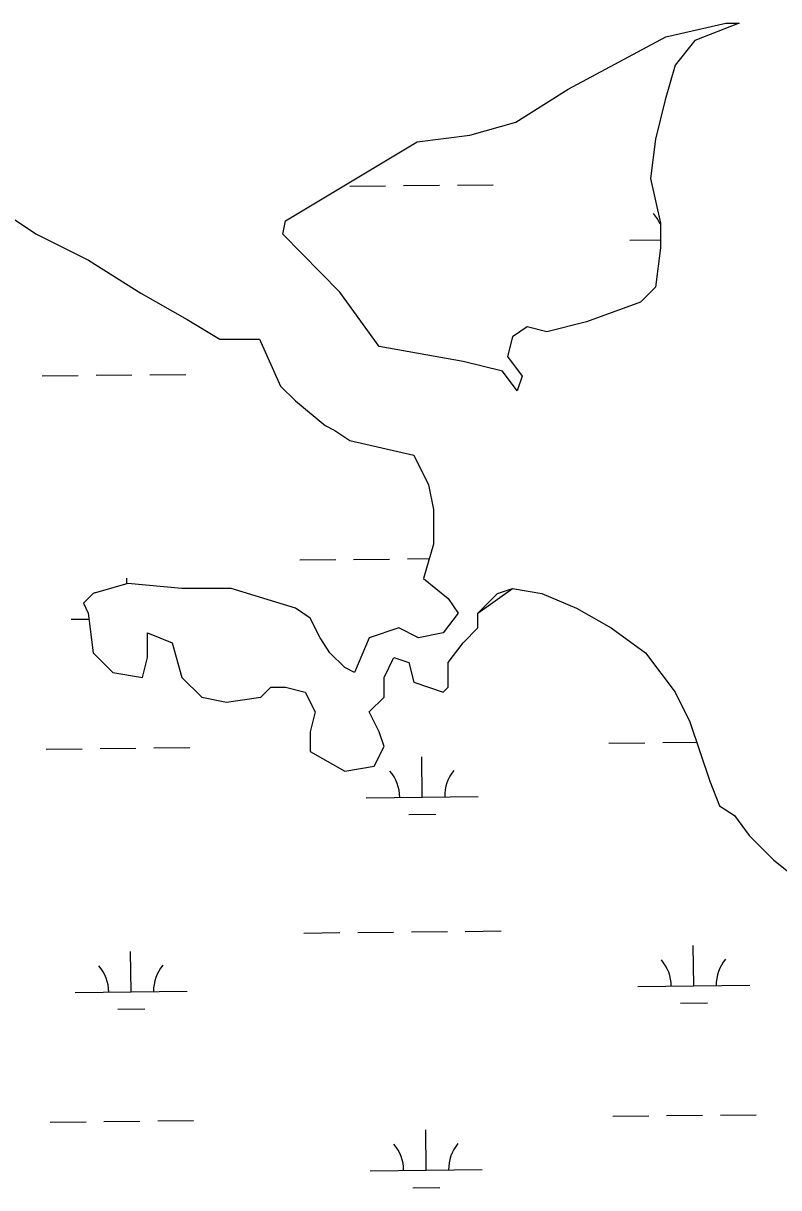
# Model space of a CAD drawing. Extents: x 3734862 to 3772949, y 391520 to 417239.
# Drawn here: x 3769220 to 3769894, y 411302 to 412340 of the extents above; entities that cross this region are included whole.
import ezdxf

# ---------------------------------------------------------------- set-up
doc = ezdxf.new("R2010")
doc.units = 0
doc.layers.add('V-TOPO-SHOR', color=7, linetype='Continuous')
doc.layers.add('V-WETL-SWMP', color=7, linetype='Continuous')

msp = doc.modelspace()

# ---------------------------------------------------------------- linework, layer by layer
at = {"layer": 'V-TOPO-SHOR'}
for p, q in [((3769195.9, 412175.4), (3769231.1, 412151.9)), ((3769231.1, 412151.9), (3769278, 412128.4)), ((3769278, 412128.4), (3769324.9, 412099.1)), ((3769324.9, 412099.1), (3769366, 412075.6)), ((3769366, 412075.6), (3769395.3, 412058)), ((3769395.3, 412058), (3769430.5, 412058)), ((3769430.5, 412058), (3769449.5, 412016.3)), ((3769449.5, 412016.3), (3769462.7, 412003.1)), ((3769462.7, 412003.1), (3769489.1, 411981.1)), ((3769489.1, 411981.1), (3769497.9, 411976.7)), ((3769497.9, 411976.7), (3769511.1, 411967.9)), ((3769511.1, 411967.9), (3769568.2, 411954.7)), ((3769568.2, 411954.7), (3769581.4, 411928.3)), ((3769581.4, 411928.3), (3769585.8, 411906.3)), ((3769585.8, 411906.3), (3769585.8, 411875.4)), ((3769585.8, 411875.4), (3769577, 411844.6)), ((3769313.1, 411840.2), (3769282.3, 411831.4)), ((3769361.5, 411835.8), (3769313.1, 411840.2)), ((3769577, 411844.6), (3769599, 411827)), ((3769282.3, 411831.4), (3769273.5, 411822.6)), ((3769405.5, 411835.8), (3769361.5, 411835.8)), ((3769462.7, 411818.2), (3769405.5, 411835.8)), ((3769599, 411827), (3769607.8, 411813.8)), ((3769625.4, 411813.8), (3769656.2, 411835.8)), ((3769656.2, 411835.8), (3769682.6, 411831.4)), ((3769682.6, 411831.4), (3769713.4, 411818.2)), ((3769273.5, 411822.6), (3769277.9, 411813.8)), ((3769475.9, 411809.4), (3769462.7, 411818.2)), ((3769713.4, 411818.2), (3769744.2, 411800.6)), ((3769277.9, 411813.8), (3769282.3, 411778.6)), ((3769484.7, 411791.8), (3769475.9, 411809.4)), ((3769607.8, 411813.8), (3769594.6, 411796.2)), ((3769625.4, 411800.6), (3769625.4, 411813.8)), ((3769330.7, 411774.2), (3769330.7, 411796.2)), ((3769330.7, 411796.2), (3769352.7, 411787.4)), ((3769555, 411800.6), (3769528.6, 411791.8)), ((3769572.6, 411791.8), (3769555, 411800.6)), ((3769594.6, 411796.2), (3769572.6, 411791.8)), ((3769612.2, 411787.4), (3769625.4, 411800.6)), ((3769744.2, 411800.6), (3769775, 411778.6)), ((3769352.7, 411787.4), (3769361.5, 411756.6)), ((3769493.5, 411778.6), (3769484.7, 411791.8)), ((3769528.6, 411791.8), (3769515.4, 411761)), ((3769599, 411769.8), (3769612.2, 411787.4)), ((3769282.3, 411778.6), (3769299.9, 411761)), ((3769326.3, 411756.6), (3769330.7, 411774.2)), ((3769506.7, 411765.4), (3769493.5, 411778.6)), ((3769541.8, 411756.6), (3769550.6, 411774.2)), ((3769550.6, 411774.2), (3769563.8, 411769.8)), ((3769775, 411778.6), (3769801.4, 411743.4)), ((3769515.4, 411761), (3769506.7, 411765.4)), ((3769563.8, 411769.8), (3769568.2, 411752.2)), ((3769599, 411747.8), (3769599, 411769.8)), ((3769299.9, 411761), (3769326.3, 411756.6)), ((3769361.5, 411756.6), (3769379.1, 411739)), ((3769541.8, 411739), (3769541.8, 411756.6)), ((3769431.9, 411739), (3769440.7, 411747.8)), ((3769440.7, 411747.8), (3769453.9, 411747.8)), ((3769453.9, 411747.8), (3769471.5, 411743.4)), ((3769471.5, 411743.4), (3769480.3, 411725.8)), ((3769568.2, 411752.2), (3769594.6, 411743.4)), ((3769594.6, 411743.4), (3769599, 411747.8)), ((3769801.4, 411743.4), (3769814.6, 411717)), ((3769379.1, 411739), (3769401.1, 411734.6)), ((3769401.1, 411734.6), (3769431.9, 411739)), ((3769528.6, 411725.8), (3769541.8, 411739)), ((3769480.3, 411725.8), (3769475.9, 411708.1)), ((3769537.4, 411708.1), (3769528.6, 411725.8)), ((3769814.6, 411717), (3769832.2, 411664.1)), ((3769475.9, 411708.1), (3769475.9, 411690.5)), ((3769541.8, 411694.9), (3769537.4, 411708.1)), ((3769533, 411677.3), (3769541.8, 411694.9)), ((3769475.9, 411690.5), (3769506.7, 411672.9)), ((3769506.7, 411672.9), (3769533, 411677.3)), ((3769832.2, 411664.1), (3769841, 411642.1)), ((3769841, 411642.1), (3769854.2, 411633.3)), ((3769854.2, 411633.3), (3769867.4, 411615.7)), ((3769867.4, 411615.7), (3769889.4, 411593.7)), ((3769889.4, 411593.7), (3769911.4, 411576.1))]:
    msp.add_line(p, q, dxfattribs=at)
for points in [[(3769858.6, 412339.7), (3769819, 412324.5), (3769801.4, 412302.5), (3769792.6, 412271.6), (3769783.8, 412236.4), (3769779.4, 412201.2), (3769788.2, 412161.6), (3769788.2, 412139.6), (3769783.8, 412104.4), (3769770.6, 412091.2), (3769722.2, 412073.5), (3769687, 412064.7), (3769669.4, 412069.1), (3769656.2, 412060.3), (3769651.8, 412042.7), (3769665, 412025.1), (3769660.6, 412011.9), (3769647.4, 412029.5), (3769612.2, 412038.3), (3769537.4, 412051.5), (3769502.3, 412100), (3769451.3, 412151.8), (3769453.9, 412163.6)], [(3769453.9, 412163.6), (3769571.2, 412234.1), (3769618.1, 412239.9), (3769659.2, 412251.7), (3769706.1, 412281), (3769793.2, 412327.6), (3769846.7, 412339.7), (3769858.6, 412339.7)]]:
    msp.add_lwpolyline(points, dxfattribs=at)
at = {"layer": 'V-WETL-SWMP'}
for p, q in [((3769511.1, 412194.4), (3769543.1, 412194.8)), ((3769559.1, 412195), (3769591.1, 412195.3)), ((3769607.1, 412195.5), (3769639.1, 412195.8)), ((3769195.9, 412175.4), (3769231.1, 412151.9)), ((3769231.1, 412151.9), (3769278, 412128.4)), ((3769761, 412146.3), (3769788.2, 412146.6)), ((3769278, 412128.4), (3769324.9, 412099.1)), ((3769324.9, 412099.1), (3769366, 412075.6)), ((3769366, 412075.6), (3769395.3, 412058)), ((3769395.3, 412058), (3769430.5, 412058)), ((3769430.5, 412058), (3769449.5, 412016.3)), ((3769236.9, 412025.4), (3769268.9, 412025.7)), ((3769284.9, 412025.9), (3769316.9, 412026.2)), ((3769332.9, 412026.4), (3769364.9, 412026.7)), ((3769449.5, 412016.3), (3769462.7, 412003.1)), ((3769462.7, 412003.1), (3769489.1, 411981.1)), ((3769489.1, 411981.1), (3769497.9, 411976.7)), ((3769497.9, 411976.7), (3769511.1, 411967.9)), ((3769511.1, 411967.9), (3769568.2, 411954.7)), ((3769568.2, 411954.7), (3769581.4, 411928.3)), ((3769581.4, 411928.3), (3769585.8, 411906.3)), ((3769585.8, 411906.3), (3769585.8, 411875.4)), ((3769585.8, 411875.4), (3769577, 411844.6)), ((3769466.6, 411861.3), (3769498.6, 411861.6)), ((3769514.6, 411861.8), (3769546.6, 411862.1)), ((3769562.6, 411862.3), (3769582.1, 411862.5)), ((3769313.1, 411840.2), (3769282.3, 411831.4)), ((3769312.3, 411840), (3769312.2, 411844.9)), ((3769361.5, 411835.8), (3769313.1, 411840.2)), ((3769577, 411844.6), (3769599, 411827)), ((3769282.3, 411831.4), (3769273.5, 411822.6)), ((3769405.5, 411835.8), (3769361.5, 411835.8)), ((3769462.7, 411818.2), (3769405.5, 411835.8)), ((3769599, 411827), (3769607.8, 411813.8)), ((3769625.4, 411813.8), (3769643, 411831.4)), ((3769643, 411831.4), (3769656.2, 411835.8)), ((3769656.2, 411835.8), (3769682.6, 411831.4)), ((3769682.6, 411831.4), (3769713.4, 411818.2)), ((3769273.5, 411822.6), (3769277.9, 411813.8)), ((3769475.9, 411809.4), (3769462.7, 411818.2)), ((3769713.4, 411818.2), (3769744.2, 411800.6)), ((3769262.6, 411808.4), (3769278.6, 411808.6)), ((3769277.9, 411813.8), (3769282.3, 411778.6)), ((3769484.7, 411791.8), (3769475.9, 411809.4)), ((3769607.8, 411813.8), (3769594.6, 411796.2)), ((3769625.4, 411800.6), (3769625.4, 411813.8)), ((3769330.7, 411774.2), (3769330.7, 411796.2)), ((3769330.7, 411796.2), (3769352.7, 411787.4)), ((3769555, 411800.6), (3769528.6, 411791.8)), ((3769572.6, 411791.8), (3769555, 411800.6)), ((3769594.6, 411796.2), (3769572.6, 411791.8)), ((3769612.2, 411787.4), (3769625.4, 411800.6)), ((3769744.2, 411800.6), (3769775, 411778.6)), ((3769352.7, 411787.4), (3769361.5, 411756.6)), ((3769493.5, 411778.6), (3769484.7, 411791.8)), ((3769528.6, 411791.8), (3769515.4, 411761)), ((3769599, 411769.8), (3769612.2, 411787.4)), ((3769282.3, 411778.6), (3769299.9, 411761)), ((3769326.3, 411756.6), (3769330.7, 411774.2)), ((3769506.7, 411765.4), (3769493.5, 411778.6)), ((3769541.8, 411756.6), (3769550.6, 411774.2)), ((3769550.6, 411774.2), (3769563.8, 411769.8)), ((3769775, 411778.6), (3769801.4, 411743.4)), ((3769515.4, 411761), (3769506.7, 411765.4)), ((3769563.8, 411769.8), (3769568.2, 411752.2)), ((3769599, 411747.8), (3769599, 411769.8)), ((3769299.9, 411761), (3769326.3, 411756.6)), ((3769361.5, 411756.6), (3769379.1, 411739)), ((3769541.8, 411739), (3769541.8, 411756.6)), ((3769431.9, 411739), (3769440.7, 411747.8)), ((3769440.7, 411747.8), (3769453.9, 411747.8)), ((3769453.9, 411747.8), (3769471.5, 411743.4)), ((3769471.5, 411743.4), (3769480.3, 411725.8)), ((3769568.2, 411752.2), (3769594.6, 411743.4)), ((3769594.6, 411743.4), (3769599, 411747.8)), ((3769801.4, 411743.4), (3769814.6, 411717)), ((3769379.1, 411739), (3769401.1, 411734.6)), ((3769401.1, 411734.6), (3769431.9, 411739)), ((3769528.6, 411725.8), (3769541.8, 411739)), ((3769480.3, 411725.8), (3769475.9, 411708.1)), ((3769537.4, 411708.1), (3769528.6, 411725.8)), ((3769814.6, 411717), (3769832.2, 411664.1)), ((3769475.9, 411708.1), (3769475.9, 411690.5)), ((3769541.8, 411694.9), (3769537.4, 411708.1)), ((3769240.4, 411692.7), (3769272.4, 411693)), ((3769288.4, 411693.2), (3769320.4, 411693.6)), ((3769336.4, 411693.7), (3769368.4, 411694.1)), ((3769533, 411677.3), (3769541.8, 411694.9)), ((3769742.3, 411698), (3769774.3, 411698.3)), ((3769790.3, 411698.5), (3769820.6, 411698.8)), ((3769475.9, 411690.5), (3769506.7, 411672.9)), ((3769575.7, 411649.8), (3769575.3, 411685.8)), ((3769506.7, 411672.9), (3769533, 411677.3)), ((3769832.2, 411664.1), (3769841, 411642.1)), ((3769525.7, 411649.3), (3769625.7, 411650.3)), ((3769841, 411642.1), (3769854.2, 411633.3)), ((3769563.9, 411634.3), (3769587.9, 411634.5)), ((3769854.2, 411633.3), (3769867.4, 411615.7)), ((3769867.4, 411615.7), (3769889.4, 411593.7)), ((3769889.4, 411593.7), (3769911.4, 411576.1)), ((3769470.2, 411528.6), (3769502.2, 411529)), ((3769518.2, 411529.1), (3769550.2, 411529.5)), ((3769566.2, 411529.6), (3769598.2, 411530)), ((3769614.2, 411530.1), (3769646.2, 411530.5)), ((3769818, 411481.6), (3769817.6, 411517.6)), ((3769316.1, 411476.3), (3769315.7, 411512.3)), ((3769266.1, 411475.7), (3769366.1, 411476.8)), ((3769768, 411481), (3769868, 411482.1)), ((3769806.2, 411466), (3769830.2, 411466.3)), ((3769304.3, 411460.7), (3769328.3, 411461)), ((3769243.9, 411360.1), (3769275.9, 411360.4)), ((3769291.9, 411360.6), (3769323.9, 411360.9)), ((3769339.9, 411361.1), (3769371.9, 411361.4)), ((3769745.8, 411365.4), (3769777.8, 411365.7)), ((3769793.8, 411365.9), (3769825.8, 411366.2)), ((3769841.8, 411366.4), (3769873.8, 411366.7)), ((3769579.2, 411317.2), (3769578.9, 411353.2)), ((3769529.2, 411316.6), (3769629.2, 411317.7)), ((3769567.4, 411301.6), (3769591.4, 411301.9))]:
    msp.add_line(p, q, dxfattribs=at)
msp.add_lwpolyline([(3769451.3, 412151.8), (3769453.9, 412163.6), (3769571.2, 412234.1), (3769618.1, 412239.9), (3769659.2, 412251.7), (3769706.1, 412281), (3769793.2, 412327.6), (3769846.7, 412339.7), (3769858.6, 412339.7), (3769819, 412324.5), (3769801.4, 412302.5), (3769792.6, 412271.6), (3769783.8, 412236.4), (3769779.4, 412201.2), (3769788.2, 412161.6), (3769788.2, 412139.6), (3769783.8, 412104.4), (3769770.6, 412091.2), (3769722.2, 412073.5), (3769687, 412064.7), (3769669.4, 412069.1), (3769656.2, 412060.3), (3769651.8, 412042.7), (3769665, 412025.1), (3769660.6, 412011.9), (3769647.4, 412029.5), (3769612.2, 412038.3), (3769537.4, 412051.5), (3769502.3, 412100)], close=True, dxfattribs=at)
for centre, start, end in [((3769755.7, 412146.8), 22.8653, 41.377), ((3769257.4, 411808.8), 40.9348, 41.377), ((3769520.5, 411649.7), 359.8334, 41.377), ((3769631, 411650.9), 139.8334, 181.377), ((3769762.7, 411481.4), 359.8334, 41.377), ((3769873.2, 411482.6), 139.8334, 181.377), ((3769260.9, 411476.1), 359.8334, 41.377), ((3769371.3, 411477.3), 139.8334, 181.377), ((3769524, 411317.1), 359.8334, 41.377), ((3769634.5, 411318.2), 139.8334, 181.377)]:
    msp.add_arc(centre, 35.2, start, end, dxfattribs=at)

doc.saveas('drawing.dxf')
